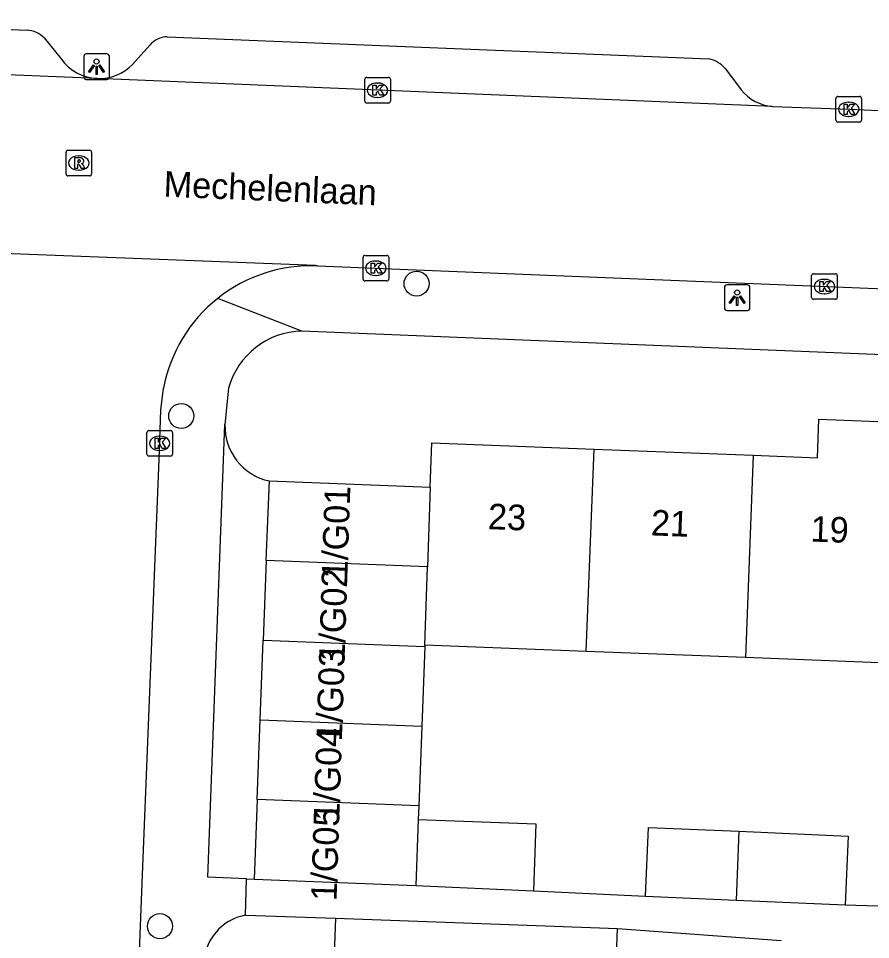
# Model space of a CAD drawing. Extents: x 160732 to 162105, y 387428 to 388479.
# Drawn here: x 161615.2 to 161648.49, y 387978.46 to 388014.45 of the extents above; entities that cross this region are included whole.
import ezdxf

# ---------------------------------------------------------------- set-up
doc = ezdxf.new("R2010")
doc.units = 0
for name, color, linetype in [('IMGEO_Boom', 7, 'Continuous'), ('IMGEO_Kolk', 7, 'Continuous'), ('IMGEO_Lichtpunt', 7, 'Continuous'), ('IMGEO_Openbare_ruimte_label', 7, 'Continuous'), ('IMGEO_Pand', 7, 'Continuous'), ('IMGEO_Pand_nummerreeks', 7, 'Continuous'), ('IMGEO_Parkeervlak_open', 7, 'Continuous'), ('IMGEO_Rijbaan_lokaal_open', 7, 'Continuous'), ('IMGEO_Rioolput', 7, 'Continuous'), ('IMGEO_Voetpad_open', 7, 'Continuous')]:
    doc.layers.add(name, color=color, linetype=linetype)

msp = doc.modelspace()

# ---------------------------------------------------------------- linework, layer by layer
at = {"layer": 'IMGEO_Boom'}
for centre in [(161630.755, 388004.087), (161621.561, 387998.916), (161620.73, 387978.988)]:
    msp.add_circle(centre, 0.489, dxfattribs=at)
at = {"layer": 'IMGEO_Kolk'}
for p, q in [((161628.806, 388012.141), (161629.658, 388012.141)), ((161628.731, 388011.215), (161628.731, 388012.067)), ((161629.219, 388011.921), (161629.244, 388011.921)), ((161629.732, 388012.067), (161629.732, 388011.215)), ((161629.242, 388011.361), (161629.217, 388011.361)), ((161647.212, 388011.397), (161648.064, 388011.397)), ((161629.658, 388011.141), (161628.806, 388011.141)), ((161647.137, 388010.471), (161647.137, 388011.323)), ((161647.625, 388011.177), (161647.65, 388011.177)), ((161648.138, 388011.323), (161648.138, 388010.471)), ((161648.064, 388010.397), (161647.212, 388010.397)), ((161647.648, 388010.617), (161647.623, 388010.617)), ((161628.665, 388004.263), (161628.665, 388005.115)), ((161628.74, 388005.189), (161629.592, 388005.189)), ((161629.153, 388004.969), (161629.178, 388004.969)), ((161629.666, 388005.115), (161629.666, 388004.263)), ((161629.592, 388004.189), (161628.74, 388004.189)), ((161629.176, 388004.409), (161629.151, 388004.409)), ((161646.189, 388003.547), (161646.189, 388004.399)), ((161646.264, 388004.473), (161647.116, 388004.473)), ((161646.677, 388004.253), (161646.702, 388004.253)), ((161647.19, 388004.399), (161647.19, 388003.547)), ((161647.116, 388003.473), (161646.264, 388003.473)), ((161646.7, 388003.693), (161646.675, 388003.693)), ((161620.22, 387997.422), (161620.22, 387998.274)), ((161620.295, 387998.348), (161621.147, 387998.348)), ((161620.708, 387998.128), (161620.733, 387998.128)), ((161621.221, 387998.274), (161621.221, 387997.422)), ((161621.147, 387997.348), (161620.295, 387997.348)), ((161620.731, 387997.568), (161620.706, 387997.568))]:
    msp.add_line(p, q, dxfattribs=at)
for points in [[(161628.806, 388012.141), (161629.658, 388012.141)], [(161628.731, 388011.215), (161628.731, 388012.067)], [(161629.052, 388011.841), (161629.175, 388011.841), (161629.175, 388011.69), (161629.305, 388011.841), (161629.469, 388011.841), (161629.323, 388011.69), (161629.476, 388011.441), (161629.324, 388011.441), (161629.239, 388011.605), (161629.175, 388011.538), (161629.175, 388011.441), (161629.052, 388011.441), (161629.052, 388011.841)], [(161629.732, 388012.067), (161629.732, 388011.215)], [(161647.212, 388011.397), (161648.064, 388011.397)], [(161629.658, 388011.141), (161628.806, 388011.141)], [(161647.137, 388010.471), (161647.137, 388011.323)], [(161647.458, 388011.097), (161647.581, 388011.097), (161647.581, 388010.946), (161647.711, 388011.097), (161647.875, 388011.097), (161647.729, 388010.946), (161647.882, 388010.697), (161647.73, 388010.697), (161647.645, 388010.861), (161647.581, 388010.794), (161647.581, 388010.697), (161647.458, 388010.697), (161647.458, 388011.097)], [(161648.138, 388011.323), (161648.138, 388010.471)], [(161648.064, 388010.397), (161647.212, 388010.397)], [(161628.665, 388004.263), (161628.665, 388005.115)], [(161628.74, 388005.189), (161629.592, 388005.189)], [(161628.986, 388004.889), (161629.109, 388004.889), (161629.109, 388004.738), (161629.239, 388004.889), (161629.403, 388004.889), (161629.257, 388004.738), (161629.41, 388004.489), (161629.258, 388004.489), (161629.173, 388004.653), (161629.109, 388004.586), (161629.109, 388004.489), (161628.986, 388004.489), (161628.986, 388004.889)], [(161629.666, 388005.115), (161629.666, 388004.263)], [(161629.592, 388004.189), (161628.74, 388004.189)], [(161646.189, 388003.547), (161646.189, 388004.399)], [(161646.264, 388004.473), (161647.116, 388004.473)], [(161646.51, 388004.173), (161646.633, 388004.173), (161646.633, 388004.022), (161646.763, 388004.173), (161646.927, 388004.173), (161646.781, 388004.022), (161646.934, 388003.773), (161646.782, 388003.773), (161646.697, 388003.937), (161646.633, 388003.87), (161646.633, 388003.773), (161646.51, 388003.773), (161646.51, 388004.173)], [(161647.19, 388004.399), (161647.19, 388003.547)], [(161647.116, 388003.473), (161646.264, 388003.473)], [(161620.22, 387997.422), (161620.22, 387998.274)], [(161620.295, 387998.348), (161621.147, 387998.348)], [(161620.541, 387998.048), (161620.664, 387998.048), (161620.664, 387997.897), (161620.794, 387998.048), (161620.958, 387998.048), (161620.812, 387997.897), (161620.965, 387997.648), (161620.813, 387997.648), (161620.728, 387997.812), (161620.664, 387997.745), (161620.664, 387997.648), (161620.541, 387997.648), (161620.541, 387998.048)], [(161621.221, 387998.274), (161621.221, 387997.422)], [(161621.147, 387997.348), (161620.295, 387997.348)]]:
    msp.add_lwpolyline(points, dxfattribs=at)
for centre, start, end in [((161628.808, 388012.065), 91.552, 178.448), ((161628.808, 388012.065), 91.552, 178.448), ((161629.656, 388012.065), 1.552, 88.448), ((161629.656, 388012.065), 1.552, 88.448), ((161647.214, 388011.321), 91.552, 178.448), ((161647.214, 388011.321), 91.552, 178.448), ((161648.062, 388011.321), 1.552, 88.448), ((161648.062, 388011.321), 1.552, 88.448), ((161628.808, 388011.217), 181.552, 268.448), ((161628.808, 388011.217), 181.552, 268.448), ((161629.656, 388011.217), 271.552, 358.448), ((161629.656, 388011.217), 271.552, 358.448), ((161647.214, 388010.473), 181.552, 268.448), ((161647.214, 388010.473), 181.552, 268.448), ((161648.062, 388010.473), 271.552, 358.448), ((161648.062, 388010.473), 271.552, 358.448), ((161628.742, 388005.113), 91.552, 178.448), ((161628.742, 388005.113), 91.552, 178.448), ((161629.59, 388005.113), 1.552, 88.448), ((161629.59, 388005.113), 1.552, 88.448), ((161628.742, 388004.265), 181.552, 268.448), ((161628.742, 388004.265), 181.552, 268.448), ((161629.59, 388004.265), 271.552, 358.448), ((161629.59, 388004.265), 271.552, 358.448), ((161646.266, 388004.397), 91.552, 178.448), ((161646.266, 388004.397), 91.552, 178.448), ((161647.114, 388004.397), 1.552, 88.448), ((161647.114, 388004.397), 1.552, 88.448), ((161646.266, 388003.549), 181.552, 268.448), ((161646.266, 388003.549), 181.552, 268.448), ((161647.114, 388003.549), 271.552, 358.448), ((161647.114, 388003.549), 271.552, 358.448), ((161620.297, 387998.272), 91.552, 178.448), ((161620.297, 387998.272), 91.552, 178.448), ((161621.145, 387998.272), 1.552, 88.448), ((161621.145, 387998.272), 1.552, 88.448), ((161620.297, 387997.424), 181.552, 268.448), ((161620.297, 387997.424), 181.552, 268.448), ((161621.145, 387997.424), 271.552, 358.448), ((161621.145, 387997.424), 271.552, 358.448)]:
    msp.add_arc(centre, 0.0765, start, end, dxfattribs=at)
for centre, major_axis, ratio, start_param, end_param in [((161629.218, 388011.641), (-0.387, 0.002), 0.722429, 4.712389, 7.853982), ((161629.243, 388011.641), (-0.39, 0.002), 0.717154, 1.570796, 4.712389), ((161647.624, 388010.897), (-0.387, 0.002), 0.722429, 4.712389, 7.853982), ((161647.649, 388010.897), (-0.39, 0.002), 0.717154, 1.570796, 4.712389), ((161629.152, 388004.689), (-0.387, 0.002), 0.722429, 4.712389, 7.853982), ((161629.177, 388004.689), (-0.39, 0.002), 0.717154, 1.570796, 4.712389), ((161646.676, 388003.973), (-0.387, 0.002), 0.722429, 4.712389, 7.853982), ((161646.701, 388003.973), (-0.39, 0.002), 0.717154, 1.570796, 4.712389), ((161620.707, 387997.848), (-0.387, 0.002), 0.722429, 4.712389, 7.853982), ((161620.732, 387997.848), (-0.39, 0.002), 0.717154, 1.570796, 4.712389)]:
    msp.add_ellipse(centre, major_axis=major_axis, ratio=ratio, start_param=start_param, end_param=end_param, dxfattribs=at)
at = {"layer": 'IMGEO_Lichtpunt'}
for p, q in [((161617.757, 388012.964), (161617.757, 388012.157)), ((161617.757, 388012.964), (161617.757, 388012.157)), ((161618.659, 388013.059), (161617.851, 388013.059)), ((161618.659, 388013.059), (161617.851, 388013.059)), ((161618.753, 388012.157), (161618.753, 388012.964)), ((161618.753, 388012.157), (161618.753, 388012.964)), ((161617.851, 388012.063), (161618.659, 388012.063)), ((161617.851, 388012.063), (161618.659, 388012.063)), ((161642.782, 388003.941), (161642.782, 388003.134)), ((161642.782, 388003.941), (161642.782, 388003.134)), ((161643.684, 388004.036), (161642.876, 388004.036)), ((161643.684, 388004.036), (161642.876, 388004.036)), ((161643.778, 388003.134), (161643.778, 388003.941)), ((161643.778, 388003.134), (161643.778, 388003.941)), ((161642.876, 388003.04), (161643.684, 388003.04)), ((161642.876, 388003.04), (161643.684, 388003.04))]:
    msp.add_line(p, q, dxfattribs=at)
for points in [[(161618.131, 388012.628), (161618.17, 388012.6), (161617.982, 388012.338), (161617.944, 388012.365), (161618.131, 388012.628)], [(161618.233, 388012.58), (161618.28, 388012.58), (161618.28, 388012.258), (161618.233, 388012.258), (161618.233, 388012.58)], [(161618.343, 388012.6), (161618.381, 388012.627), (161618.568, 388012.365), (161618.529, 388012.337), (161618.343, 388012.6)], [(161643.156, 388003.605), (161643.195, 388003.577), (161643.007, 388003.315), (161642.969, 388003.342), (161643.156, 388003.605)], [(161643.258, 388003.557), (161643.305, 388003.557), (161643.305, 388003.235), (161643.258, 388003.235), (161643.258, 388003.557)], [(161643.368, 388003.577), (161643.406, 388003.604), (161643.593, 388003.342), (161643.554, 388003.314), (161643.368, 388003.577)]]:
    msp.add_lwpolyline(points, dxfattribs=at)
for centre in [(161618.256, 388012.762), (161643.281, 388003.739)]:
    msp.add_circle(centre, 0.0994, dxfattribs=at)
for centre, start, end in [((161617.851, 388012.964), 90, 180), ((161617.851, 388012.964), 90, 180), ((161618.659, 388012.964), 0, 90), ((161618.659, 388012.964), 0, 90), ((161617.851, 388012.157), 180, 270), ((161617.851, 388012.157), 180, 270), ((161618.659, 388012.157), 270, 0), ((161618.659, 388012.157), 270, 360), ((161642.876, 388003.941), 90, 180), ((161642.876, 388003.941), 90, 180), ((161643.684, 388003.941), 0, 90), ((161643.684, 388003.941), 0, 90), ((161642.876, 388003.134), 180, 270), ((161642.876, 388003.134), 180, 270), ((161643.684, 388003.134), 270, 0), ((161643.684, 388003.134), 270, 360)]:
    msp.add_arc(centre, 0.0946, start, end, dxfattribs=at)
at = {"layer": 'IMGEO_Pand'}
for points in [[(161643.904, 387997.382), (161646.414, 387997.286), (161646.471, 387998.787), (161649.764, 387998.66), (161649.706, 387997.159), (161650.121, 387997.143)], [(161631.286, 387996.137), (161631.352, 387997.865), (161637.687, 387997.621)], [(161637.383, 387989.718), (161637.687, 387997.621)], [(161637.687, 387997.621), (161643.904, 387997.382)], [(161643.904, 387997.382), (161643.6, 387989.478)], [(161624.885, 387993.267), (161625.005, 387996.378)], [(161625.005, 387996.378), (161631.286, 387996.137)], [(161631.286, 387996.137), (161631.184, 387993.025)], [(161624.885, 387993.267), (161624.766, 387990.156)], [(161631.184, 387993.025), (161624.885, 387993.267)], [(161631.084, 387989.96), (161631.184, 387993.025)], [(161624.646, 387987.046), (161624.766, 387990.156)], [(161624.766, 387990.156), (161631.082, 387989.914)], [(161631.082, 387989.914), (161630.962, 387986.803)], [(161631.084, 387989.96), (161631.082, 387989.914)], [(161637.383, 387989.718), (161631.084, 387989.96)], [(161643.6, 387989.478), (161637.383, 387989.718)], [(161649.817, 387989.239), (161643.6, 387989.478)], [(161624.527, 387983.935), (161624.646, 387987.046)], [(161624.646, 387987.046), (161630.962, 387986.803)], [(161630.962, 387986.803), (161630.843, 387983.692)], [(161624.527, 387983.935), (161624.407, 387980.824)], [(161630.843, 387983.692), (161624.527, 387983.935)], [(161630.843, 387983.692), (161630.822, 387983.16)], [(161630.822, 387983.16), (161630.723, 387980.581)], [(161630.822, 387983.16), (161635.412, 387982.983), (161635.317, 387980.366)], [(161639.702, 387980.16), (161639.819, 387982.849), (161643.339, 387982.695)], [(161643.339, 387982.695), (161643.236, 387980.006)], [(161643.339, 387982.695), (161647.621, 387982.509), (161647.504, 387979.82)], [(161624.407, 387980.824), (161630.723, 387980.581)], [(161630.723, 387980.581), (161635.317, 387980.366)], [(161639.702, 387980.16), (161643.236, 387980.006)], [(161643.236, 387980.006), (161647.504, 387979.82)], [(161627.585, 387979.295), (161627.358, 387972.983)], [(161627.585, 387979.295), (161632.582, 387979.116), (161635.423, 387979.014), (161638.602, 387978.9)], [(161635.196, 387972.702), (161638.375, 387972.588), (161638.602, 387978.9)]]:
    msp.add_lwpolyline(points, dxfattribs=at)
at = {"layer": 'IMGEO_Parkeervlak_open'}
msp.add_arc((161625.456, 387998.517), 2.186, 178.392, 258.097, dxfattribs=at)
at = {"layer": 'IMGEO_Rijbaan_lokaal_open'}
for points in [[(161618.281, 388012.097), (161601.697, 388012.776)], [(161644.654, 388011.003), (161618.281, 388012.097)], [(161644.654, 388011.003), (161647.679, 388010.895), (161649.92, 388010.791)], [(161626.885, 388004.783), (161626.812, 388004.793), (161608.147, 388005.507), (161607.977, 388005.495)], [(161626.885, 388004.783), (161654.818, 388003.642)], [(161618.413, 387938.488), (161619.593, 387969.377), (161620.053, 387980.991), (161620.695, 387997.227), (161620.771, 387999.142), (161620.868, 388000)]]:
    msp.add_lwpolyline(points, dxfattribs=at)
for centre, start, end in [((161626.648, 387998.905), 87.6872, 128.4846), ((161626.647, 387998.906), 128.4829, 169.278)]:
    msp.add_arc(centre, 5.882, start, end, dxfattribs=at)
at = {"layer": 'IMGEO_Rioolput'}
for p, q in [((161617.06, 388008.37), (161617.06, 388009.222)), ((161617.135, 388009.296), (161617.987, 388009.296)), ((161618.061, 388009.222), (161618.061, 388008.37)), ((161617.548, 388009.076), (161617.573, 388009.076)), ((161617.571, 388008.516), (161617.546, 388008.516)), ((161617.987, 388008.296), (161617.135, 388008.296))]:
    msp.add_line(p, q, dxfattribs=at)
for points in [[(161617.06, 388008.37), (161617.06, 388009.222)], [(161617.135, 388009.296), (161617.987, 388009.296)], [(161618.061, 388009.222), (161618.061, 388008.37)], [(161617.649, 388008.994), (161617.397, 388008.996), (161617.397, 388008.596)], [(161617.575, 388008.915), (161617.521, 388008.915), (161617.521, 388008.834)], [(161617.397, 388008.596), (161617.521, 388008.596), (161617.521, 388008.758), (161617.532, 388008.758)], [(161617.521, 388008.834), (161617.573, 388008.834)], [(161617.579, 388008.729), (161617.65, 388008.596), (161617.79, 388008.596), (161617.725, 388008.722)], [(161617.987, 388008.296), (161617.135, 388008.296)]]:
    msp.add_lwpolyline(points, dxfattribs=at)
for centre, radius, start, end in [((161617.137, 388009.22), 0.0765, 91.552, 178.448), ((161617.137, 388009.22), 0.0765, 91.552, 178.448), ((161617.985, 388009.22), 0.0765, 1.552, 88.448), ((161617.985, 388009.22), 0.0765, 1.552, 88.448), ((161617.581, 388008.819), 0.0964, 77.0061, 93.1865), ((161617.595, 388008.876), 0.0378, 276.6634, 79.6772), ((161617.648, 388008.884), 0.109, 350.3612, 89.416), ((161617.646, 388008.884), 0.112, 277.5842, 350.9817), ((161617.531, 388008.705), 0.0533, 26.0293, 88.6989), ((161617.557, 388009.023), 0.19, 274.7715, 282.9687), ((161617.63, 388008.669), 0.108, 29.5134, 73.7905), ((161617.137, 388008.372), 0.0765, 181.552, 268.448), ((161617.137, 388008.372), 0.0765, 181.552, 268.448), ((161617.985, 388008.372), 0.0765, 271.552, 358.448), ((161617.985, 388008.372), 0.0765, 271.552, 358.448)]:
    msp.add_arc(centre, radius, start, end, dxfattribs=at)
for centre, major_axis, ratio, start_param, end_param in [((161617.547, 388008.796), (-0.387, 0.002), 0.722429, 4.712389, 7.853982), ((161617.572, 388008.796), (-0.39, 0.002), 0.717154, 1.570796, 4.712389)]:
    msp.add_ellipse(centre, major_axis=major_axis, ratio=ratio, start_param=start_param, end_param=end_param, dxfattribs=at)
at = {"layer": 'IMGEO_Voetpad_open'}
for points in [[(161604.499, 388014.445), (161615.546, 388013.992)], [(161616.207, 388013.681), (161616.87, 388012.862)], [(161621.014, 388013.73), (161642.167, 388012.871)], [(161619.658, 388012.643), (161620.341, 388013.399)], [(161642.826, 388012.476), (161643.439, 388011.657)], [(161626.274, 388002.234), (161622.987, 388003.51)], [(161669.117, 388000.481), (161626.274, 388002.234)], [(161623.407, 388000), (161623.271, 387998.578)], [(161624.114, 387980.84), (161622.602, 387980.908), (161623.271, 387998.578)], [(161624.071, 387979.418), (161624.114, 387980.84)], [(161624.114, 387980.84), (161624.407, 387980.824)], [(161635.317, 387980.366), (161639.702, 387980.16)], [(161647.504, 387979.82), (161652.135, 387979.682)], [(161624.071, 387979.418), (161627.585, 387979.295)], [(161638.602, 387978.9), (161644.992, 387978.431)]]:
    msp.add_lwpolyline(points, dxfattribs=at)
for centre, radius, start, end in [((161615.441, 388012.912), 1.085, 45.1359, 84.4702), ((161621.027, 388012.854), 0.876, 90.8502, 141.5283), ((161618.367, 388013.94), 1.845, 215.7512, 267.3184), ((161641.878, 388011.642), 1.263, 41.3504, 76.7733), ((161618.346, 388013.942), 1.846, 267.9808, 315.2773), ((161644.802, 388012.733), 1.736, 218.2971, 265.1182), ((161626.345, 387999.187), 3.048, 91.3269, 164.5254), ((161624.416, 387977.484), 1.964, 100.1215, 169.2972)]:
    msp.add_arc(centre, radius, start, end, dxfattribs=at)

# ---------------------------------------------------------------- texts
at = {"layer": 'IMGEO_Openbare_ruimte_label'}
msp.add_text('Mechelenlaan', height=1, rotation=357.6498, dxfattribs=at).set_placement((161620.859, 388007.486))
at = {"layer": 'IMGEO_Pand_nummerreeks'}
for s, rotation, p in [('1/G01', 88.0845, (161628.048, 387992.533)), ('23', 357.7985, (161633.529, 387994.499)), ('21', 357.7985, (161639.898, 387994.254)), ('19', 357.7998, (161646.132, 387994.015)), ('1/G02', 88.0845, (161627.94, 387989.302)), ('1/G03', 88.0845, (161627.836, 387986.194)), ('1/G04', 88.0845, (161627.732, 387983.079)), ('1/G05', 88.0865, (161627.628, 387979.964))]:
    msp.add_text(s, height=1, rotation=rotation, dxfattribs=at).set_placement(p)

doc.saveas('drawing.dxf')
